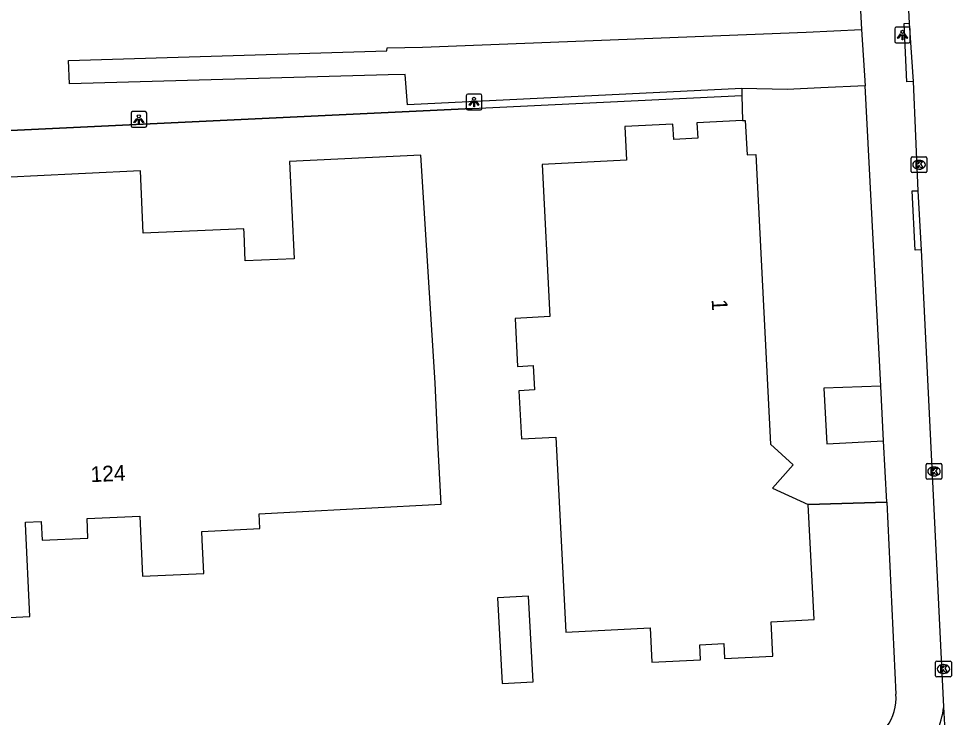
# Model space of a CAD drawing. Extents: x 161084 to 161928, y 385355 to 386522.
# Drawn here: x 161226.8 to 161286.2, y 385753.3 to 385797.8 of the extents above; entities that cross this region are included whole.
import ezdxf

# ---------------------------------------------------------------- set-up
doc = ezdxf.new("R2010")
doc.units = 0
for name, color, linetype in [('IMGEO_Fietspad_open', 7, 'Continuous'), ('IMGEO_Groenvoorziening', 7, 'Continuous'), ('IMGEO_Hek', 7, 'Continuous'), ('IMGEO_Kolk', 7, 'Continuous'), ('IMGEO_Lichtpunt', 7, 'Continuous'), ('IMGEO_Pand', 7, 'Continuous'), ('IMGEO_Pand_nummerreeks', 7, 'Continuous'), ('IMGEO_Rijbaan_lokaal_open', 7, 'Continuous'), ('IMGEO_Terreindeel_open', 7, 'Continuous'), ('IMGEO_Voetpad_open', 7, 'Continuous')]:
    doc.layers.add(name, color=color, linetype=linetype)

msp = doc.modelspace()

# ---------------------------------------------------------------- linework, layer by layer
at = {"layer": 'IMGEO_Fietspad_open'}
msp.add_arc((161278.911, 385754.848), 6.864, 323.95741, 352.4838, dxfattribs=at)
at = {"layer": 'IMGEO_Groenvoorziening'}
for points in [[(161272.85, 385793.331), (161272.857, 385792.894)], [(161212.404, 385789.993), (161255.66, 385792.058), (161272.857, 385792.894)], [(161281.702, 385774.377), (161278.076, 385774.244), (161278.271, 385770.7), (161281.884, 385770.896)]]:
    msp.add_lwpolyline(points, dxfattribs=at)
at = {"layer": 'IMGEO_Hek'}
for points in [[(161255.66, 385792.058), (161272.857, 385792.894)], [(161272.857, 385792.894), (161272.882, 385791.286)], [(161255.66, 385792.058), (161212.404, 385789.993)], [(161282.089, 385766.983), (161277.078, 385766.826)]]:
    msp.add_lwpolyline(points, dxfattribs=at)
at = {"layer": 'IMGEO_Kolk'}
for p, q in [((161283.642, 385788.051), (161283.642, 385788.903)), ((161283.717, 385788.977), (161284.569, 385788.977)), ((161284.643, 385788.903), (161284.643, 385788.051)), ((161284.13, 385788.757), (161284.155, 385788.757)), ((161284.569, 385787.977), (161283.717, 385787.977)), ((161284.153, 385788.197), (161284.128, 385788.197)), ((161284.595, 385768.516), (161284.595, 385769.368)), ((161284.67, 385769.442), (161285.522, 385769.442)), ((161285.596, 385769.368), (161285.596, 385768.516)), ((161285.106, 385768.662), (161285.081, 385768.662)), ((161285.083, 385769.222), (161285.108, 385769.222)), ((161285.522, 385768.442), (161284.67, 385768.442)), ((161285.198, 385755.932), (161285.198, 385756.784)), ((161285.273, 385756.858), (161286.125, 385756.858)), ((161286.199, 385756.784), (161286.199, 385755.932)), ((161285.686, 385756.638), (161285.711, 385756.638)), ((161286.125, 385755.858), (161285.273, 385755.858)), ((161285.709, 385756.078), (161285.684, 385756.078))]:
    msp.add_line(p, q, dxfattribs=at)
for points in [[(161283.642, 385788.051), (161283.642, 385788.903)], [(161283.717, 385788.977), (161284.569, 385788.977)], [(161284.643, 385788.903), (161284.643, 385788.051)], [(161283.963, 385788.677), (161284.086, 385788.677), (161284.086, 385788.526), (161284.216, 385788.677), (161284.38, 385788.677), (161284.234, 385788.526), (161284.387, 385788.277), (161284.235, 385788.277), (161284.15, 385788.441), (161284.086, 385788.374), (161284.086, 385788.277), (161283.963, 385788.277), (161283.963, 385788.677)], [(161284.569, 385787.977), (161283.717, 385787.977)], [(161284.595, 385768.516), (161284.595, 385769.368)], [(161284.67, 385769.442), (161285.522, 385769.442)], [(161285.596, 385769.368), (161285.596, 385768.516)], [(161284.916, 385769.142), (161285.039, 385769.142), (161285.039, 385768.991), (161285.169, 385769.142), (161285.333, 385769.142), (161285.187, 385768.991), (161285.34, 385768.742), (161285.188, 385768.742), (161285.103, 385768.906), (161285.039, 385768.839), (161285.039, 385768.742), (161284.916, 385768.742), (161284.916, 385769.142)], [(161285.522, 385768.442), (161284.67, 385768.442)], [(161285.198, 385755.932), (161285.198, 385756.784)], [(161285.273, 385756.858), (161286.125, 385756.858)], [(161286.199, 385756.784), (161286.199, 385755.932)], [(161285.519, 385756.558), (161285.642, 385756.558), (161285.642, 385756.407), (161285.772, 385756.558), (161285.936, 385756.558), (161285.79, 385756.407), (161285.943, 385756.158), (161285.791, 385756.158), (161285.706, 385756.322), (161285.642, 385756.255), (161285.642, 385756.158), (161285.519, 385756.158), (161285.519, 385756.558)], [(161286.125, 385755.858), (161285.273, 385755.858)]]:
    msp.add_lwpolyline(points, dxfattribs=at)
for centre, start, end in [((161283.719, 385788.901), 91.55205, 178.44795), ((161283.719, 385788.901), 91.55205, 178.44795), ((161284.567, 385788.901), 1.55205, 88.44795), ((161284.567, 385788.901), 1.55205, 88.44795), ((161283.719, 385788.053), 181.55205, 268.44795), ((161283.719, 385788.053), 181.55205, 268.44795), ((161284.567, 385788.053), 271.55205, 358.44795), ((161284.567, 385788.053), 271.55205, 358.44795), ((161284.672, 385769.366), 91.55205, 178.44795), ((161284.672, 385769.366), 91.55205, 178.44795), ((161285.52, 385769.366), 1.55205, 88.44795), ((161285.52, 385769.366), 1.55205, 88.44795), ((161284.672, 385768.518), 181.55205, 268.44795), ((161284.672, 385768.518), 181.55205, 268.44795), ((161285.52, 385768.518), 271.55205, 358.44795), ((161285.52, 385768.518), 271.55205, 358.44795), ((161285.275, 385756.782), 91.55205, 178.44795), ((161285.275, 385756.782), 91.55205, 178.44795), ((161286.123, 385756.782), 1.55205, 88.44795), ((161286.123, 385756.782), 1.55205, 88.44795), ((161285.275, 385755.934), 181.55205, 268.44795), ((161285.275, 385755.934), 181.55205, 268.44795), ((161286.123, 385755.934), 271.55205, 358.44795), ((161286.123, 385755.934), 271.55205, 358.44795)]:
    msp.add_arc(centre, 0.0765, start, end, dxfattribs=at)
for centre, major_axis, ratio, start_param, end_param in [((161284.129, 385788.477), (-0.387, 0.002), 0.722429, 4.712389, 7.853982), ((161284.154, 385788.477), (-0.39, 0.002), 0.717154, 1.570796, 4.712389), ((161285.082, 385768.942), (-0.387, 0.002), 0.722429, 4.712389, 7.853982), ((161285.107, 385768.942), (-0.39, 0.002), 0.717154, 1.570796, 4.712389), ((161285.685, 385756.358), (-0.387, 0.002), 0.722429, 4.712389, 7.853982), ((161285.71, 385756.358), (-0.39, 0.002), 0.717154, 1.570796, 4.712389)]:
    msp.add_ellipse(centre, major_axis=major_axis, ratio=ratio, start_param=start_param, end_param=end_param, dxfattribs=at)
at = {"layer": 'IMGEO_Lichtpunt'}
for p, q in [((161283.491, 385797.238), (161282.683, 385797.238)), ((161283.491, 385797.238), (161282.683, 385797.238)), ((161282.589, 385797.143), (161282.589, 385796.336)), ((161282.589, 385797.143), (161282.589, 385796.336)), ((161283.585, 385796.336), (161283.585, 385797.143)), ((161283.585, 385796.336), (161283.585, 385797.143)), ((161282.683, 385796.242), (161283.491, 385796.242)), ((161282.683, 385796.242), (161283.491, 385796.242)), ((161255.288, 385792.877), (161255.288, 385792.07)), ((161255.288, 385792.877), (161255.288, 385792.07)), ((161256.19, 385792.972), (161255.382, 385792.972)), ((161256.19, 385792.972), (161255.382, 385792.972)), ((161256.284, 385792.07), (161256.284, 385792.877)), ((161256.284, 385792.07), (161256.284, 385792.877)), ((161234.83, 385791.862), (161234.022, 385791.862)), ((161234.83, 385791.862), (161234.022, 385791.862)), ((161255.382, 385791.976), (161256.19, 385791.976)), ((161255.382, 385791.976), (161256.19, 385791.976)), ((161233.928, 385791.767), (161233.928, 385790.96)), ((161233.928, 385791.767), (161233.928, 385790.96)), ((161234.924, 385790.96), (161234.924, 385791.767)), ((161234.924, 385790.96), (161234.924, 385791.767)), ((161234.022, 385790.866), (161234.83, 385790.866)), ((161234.022, 385790.866), (161234.83, 385790.866))]:
    msp.add_line(p, q, dxfattribs=at)
for points in [[(161282.963, 385796.807), (161283.002, 385796.779), (161282.814, 385796.517), (161282.776, 385796.544), (161282.963, 385796.807)], [(161283.065, 385796.759), (161283.112, 385796.759), (161283.112, 385796.437), (161283.065, 385796.437), (161283.065, 385796.759)], [(161283.175, 385796.779), (161283.213, 385796.806), (161283.4, 385796.544), (161283.361, 385796.516), (161283.175, 385796.779)], [(161255.662, 385792.541), (161255.701, 385792.513), (161255.513, 385792.251), (161255.475, 385792.278), (161255.662, 385792.541)], [(161255.764, 385792.493), (161255.811, 385792.493), (161255.811, 385792.171), (161255.764, 385792.171), (161255.764, 385792.493)], [(161255.874, 385792.513), (161255.912, 385792.54), (161256.099, 385792.278), (161256.06, 385792.25), (161255.874, 385792.513)], [(161234.302, 385791.431), (161234.341, 385791.403), (161234.153, 385791.141), (161234.115, 385791.168), (161234.302, 385791.431)], [(161234.404, 385791.383), (161234.451, 385791.383), (161234.451, 385791.061), (161234.404, 385791.061), (161234.404, 385791.383)], [(161234.514, 385791.403), (161234.552, 385791.43), (161234.739, 385791.168), (161234.7, 385791.14), (161234.514, 385791.403)]]:
    msp.add_lwpolyline(points, dxfattribs=at)
for centre in [(161283.088, 385796.941), (161255.787, 385792.675), (161234.427, 385791.565)]:
    msp.add_circle(centre, 0.0994, dxfattribs=at)
for centre, start, end in [((161282.683, 385797.143), 90, 180), ((161282.683, 385797.143), 90, 180), ((161283.491, 385797.143), 0, 90), ((161283.491, 385797.143), 0, 90), ((161282.683, 385796.336), 180, 270), ((161282.683, 385796.336), 180, 270), ((161283.491, 385796.336), 270, 0), ((161283.491, 385796.336), 270, 360), ((161255.382, 385792.877), 90, 180), ((161255.382, 385792.877), 90, 180), ((161256.19, 385792.877), 0, 90), ((161256.19, 385792.877), 0, 90), ((161234.022, 385791.767), 90, 180), ((161234.022, 385791.767), 90, 180), ((161234.83, 385791.767), 0, 90), ((161234.83, 385791.767), 0, 90), ((161255.382, 385792.07), 180, 270), ((161255.382, 385792.07), 180, 270), ((161256.19, 385792.07), 270, 0), ((161256.19, 385792.07), 270, 360), ((161234.022, 385790.96), 180, 270), ((161234.022, 385790.96), 180, 270), ((161234.83, 385790.96), 270, 0), ((161234.83, 385790.96), 270, 360)]:
    msp.add_arc(centre, 0.0946, start, end, dxfattribs=at)
at = {"layer": 'IMGEO_Pand'}
for points in [[(161272.882, 385791.286), (161269.985, 385791.138), (161270.035, 385790.162), (161268.509, 385790.084), (161268.459, 385791.068), (161265.399, 385790.911), (161265.509, 385788.76), (161260.125, 385788.484), (161260.621, 385778.804), (161258.406, 385778.69), (161258.563, 385775.63), (161259.56, 385775.681), (161259.64, 385774.132), (161258.648, 385774.081), (161258.805, 385771.023), (161260.989, 385771.135), (161261.37, 385763.701), (161261.626, 385758.707), (161267.006, 385758.983), (161267.118, 385756.794), (161270.217, 385756.953), (161270.168, 385757.903), (161271.696, 385757.982), (161271.745, 385757.026), (161274.829, 385757.184), (161274.717, 385759.363), (161277.454, 385759.502), (161277.078, 385766.826)], [(161272.882, 385791.286), (161273.069, 385791.296), (161273.181, 385789.101), (161273.736, 385789.13), (161274.682, 385770.676), (161276.129, 385769.37), (161274.812, 385767.881), (161277.078, 385766.826)], [(161253.303, 385774.578), (161252.394, 385789.097), (161244.015, 385788.683), (161244.322, 385782.491), (161241.207, 385782.36), (161241.129, 385784.12), (161241.117, 385784.406), (161234.695, 385784.122), (161234.52, 385788.09), (161227.518, 385787.744), (161222.524, 385787.498)], [(161216.52, 385759.168), (161227.486, 385759.696), (161227.202, 385765.606), (161227.197, 385765.706), (161228.206, 385765.755), (161228.259, 385764.563), (161231.182, 385764.692), (161231.128, 385765.946), (161234.497, 385766.092), (161234.664, 385762.266), (161238.557, 385762.435), (161238.469, 385764.583), (161238.447, 385765.122), (161242.133, 385765.306), (161242.098, 385766.243), (161244.045, 385766.345), (161253.689, 385766.848), (161253.484, 385770.805), (161253.303, 385774.578)], [(161259.257, 385760.991), (161257.271, 385760.883), (161257.567, 385755.44), (161259.552, 385755.544), (161259.257, 385760.991)]]:
    msp.add_lwpolyline(points, dxfattribs=at)
at = {"layer": 'IMGEO_Rijbaan_lokaal_open'}
for points in [[(161283.529, 385797.49), (161282.021, 385826.764), (161281.072, 385844.719)], [(161283.789, 385793.781), (161283.529, 385797.49)], [(161284.095, 385786.825), (161283.789, 385793.781)], [(161284.303, 385783.056), (161284.095, 385786.825)], [(161285.716, 385753.95), (161284.303, 385783.056)], [(161285.949, 385749.747), (161285.716, 385753.95)]]:
    msp.add_lwpolyline(points, dxfattribs=at)
at = {"layer": 'IMGEO_Terreindeel_open'}
for points in [[(161272.857, 385792.894), (161272.882, 385791.286)], [(161277.078, 385766.826), (161282.089, 385766.983)]]:
    msp.add_lwpolyline(points, dxfattribs=at)
at = {"layer": 'IMGEO_Voetpad_open'}
for points in [[(161278.756, 385829.729), (161280.478, 385797.085)], [(161283.789, 385793.781), (161283.37, 385793.761), (161283.189, 385797.474), (161283.529, 385797.49)], [(161272.85, 385793.331), (161251.543, 385792.29), (161251.394, 385794.229), (161250.306, 385794.194), (161230.001, 385793.63), (161229.95, 385795.109), (161250.223, 385795.729), (161250.244, 385795.918), (161252.491, 385795.977), (161276.948, 385796.915), (161280.478, 385797.085)], [(161280.478, 385797.085), (161280.699, 385793.514)], [(161280.699, 385793.514), (161277.886, 385793.367), (161275.728, 385793.277), (161272.85, 385793.331)], [(161281.702, 385774.377), (161280.699, 385793.514)], [(161284.303, 385783.056), (161283.894, 385783.036), (161283.71, 385786.806), (161284.095, 385786.825)], [(161281.884, 385770.896), (161281.702, 385774.377)], [(161282.089, 385766.983), (161281.884, 385770.896)], [(161282.089, 385766.983), (161282.671, 385754.762)]]:
    msp.add_lwpolyline(points, dxfattribs=at)
msp.add_arc((161279.609, 385754.51), 3.072, 282.18961, 4.70975, dxfattribs=at)

# ---------------------------------------------------------------- texts
at = {"layer": 'IMGEO_Pand_nummerreeks'}
for s, rotation, p in [('1', 272.93456, (161270.925, 385779.896)), ('124', 2.5382, (161231.368, 385768.258))]:
    msp.add_text(s, height=1, rotation=rotation, dxfattribs=at).set_placement(p)

doc.saveas('drawing.dxf')
